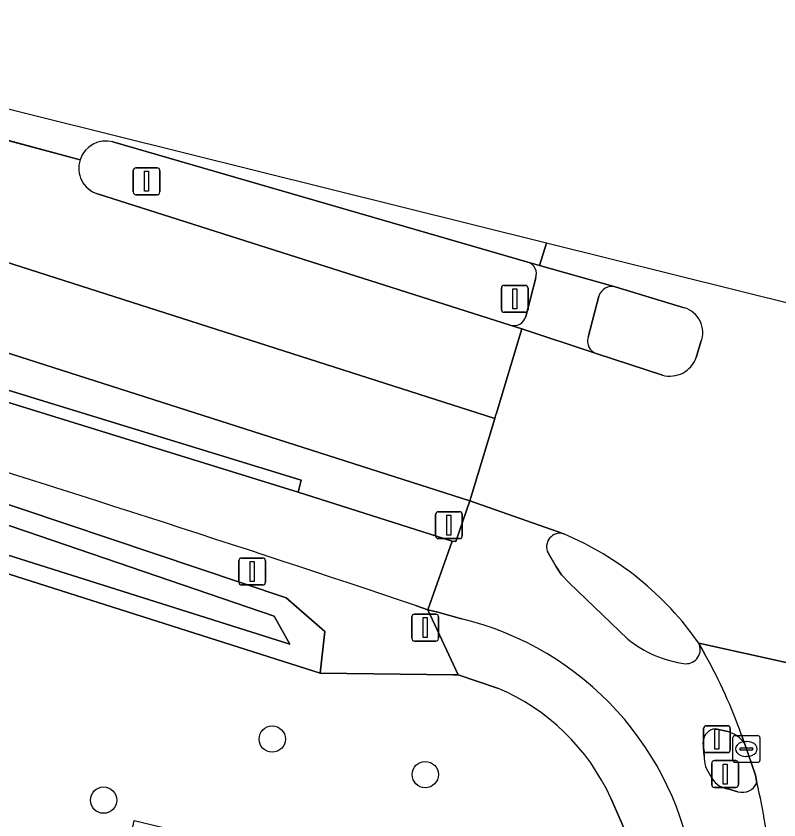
# Model space of a CAD drawing. Extents: x 162803 to 163818, y 381639 to 382475.
# Drawn here: x 163507.98 to 163536.34, y 382334.02 to 382363.92 of the extents above; entities that cross this region are included whole.
import ezdxf

# ---------------------------------------------------------------- set-up
doc = ezdxf.new("R2010")
doc.units = 0
for name, color, linetype in [('IMGEO_Berm_groen', 7, 'Continuous'), ('IMGEO_Berm_open', 7, 'Continuous'), ('IMGEO_Boom', 7, 'Continuous'), ('IMGEO_Fietspad_gesloten', 7, 'Continuous'), ('IMGEO_Fietspad_open', 7, 'Continuous'), ('IMGEO_Greppel_droge_sloot', 7, 'Continuous'), ('IMGEO_Kolk', 7, 'Continuous'), ('IMGEO_Lichtmast', 7, 'Continuous'), ('IMGEO_Loofbos', 7, 'Continuous'), ('IMGEO_Muur', 7, 'Continuous'), ('IMGEO_Oever', 7, 'Continuous'), ('IMGEO_Rijbaan_lokaal_gesloten', 7, 'Continuous'), ('IMGEO_Rijbaan_regionaal_gesloten', 7, 'Continuous'), ('IMGEO_Verkeersbordpaal', 7, 'Continuous'), ('IMGEO_Verkeerseiland_open', 7, 'Continuous'), ('IMGEO_Verkeersregelinstallatiepaal', 7, 'Continuous'), ('IMGEO_Voetpad_open', 7, 'Continuous')]:
    doc.layers.add(name, color=color, linetype=linetype)

msp = doc.modelspace()

# ---------------------------------------------------------------- linework, layer by layer
at = {"layer": 'IMGEO_Berm_groen'}
msp.add_lwpolyline([(163406.267, 382371.169), (163498.135, 382348.956), (163500, 382348.33), (163518.019, 382342.287), (163519.46, 382341.03), (163519.277, 382339.474), (163524.24, 382339.416), (163524.407, 382339.414), (163523.283, 382341.836), (163522.858, 382341.985)], dxfattribs=at)
msp.add_arc((163281.944, 381628.584), 752.981, 71.340323, 72.941735, dxfattribs=at)
at = {"layer": 'IMGEO_Berm_open'}
msp.add_lwpolyline([(163498.349, 382352.876), (163500, 382352.369), (163518.577, 382346.663), (163518.461, 382346.213), (163524.193, 382344.389), (163524.327, 382344.378), (163524.844, 382345.893), (163503.809, 382352.618), (163500, 382353.815), (163485.204, 382358.241)], dxfattribs=at)
at = {"layer": 'IMGEO_Boom'}
for centre in [(163517.501, 382337.029), (163523.19, 382335.706), (163511.233, 382334.757)]:
    msp.add_circle(centre, 0.489, dxfattribs=at)
at = {"layer": 'IMGEO_Fietspad_gesloten'}
msp.add_lwpolyline([(163522.858, 382341.985), (163523.283, 382341.836), (163524.193, 382344.389), (163518.461, 382346.213), (163500, 382351.935), (163498.278, 382352.469)], dxfattribs=at)
msp.add_arc((163281.944, 381628.584), 752.981, 71.340323, 72.941735, dxfattribs=at)
at = {"layer": 'IMGEO_Fietspad_open'}
for points in [[(163530.244, 382353.853), (163527.441, 382354.642), (163527.002, 382354.766)], [(163527.294, 382354.182), (163526.927, 382352.749)], [(163529.243, 382351.974), (163529.643, 382353.51)], [(163526.34, 382352.429), (163526.781, 382352.283), (163529.54, 382351.37)], [(163528.342, 382344.663), (163524.844, 382345.893), (163524.327, 382344.378), (163524.193, 382344.389), (163523.283, 382341.836), (163523.657, 382341.749), (163524.533, 382341.503)], [(163530.716, 382340.749), (163528.539, 382342.841), (163528.253, 382343.136), (163528.047, 382343.46), (163527.756, 382343.951)], [(163533.61, 382340.137), (163533.357, 382340.594)], [(163533.979, 382337.411), (163534.432, 382337.31)], [(163535.052, 382336.879), (163534.932, 382337.211)], [(163533.553, 382336.404), (163533.52, 382336.915)], [(163534.814, 382335.071), (163534.397, 382335.184)]]:
    msp.add_lwpolyline(points, dxfattribs=at)
for centre, radius, start, end in [((163526.879, 382354.339), 0.444, 339.224, 73.9061), ((163530.131, 382353.352), 0.513, 77.3311, 162.0971), ((163526.481, 382352.868), 0.461, 252.155, 345.0385), ((163529.713, 382351.83), 0.492, 162.9763, 249.3924), ((163528.201, 382344.181), 0.502, 73.7313, 207.3576), ((163521.843, 382330.372), 11.452, 8.1893, 76.4151), ((163533.418, 382344.104), 4.308, 231.1524, 262.6115), ((163532.883, 382340.36), 0.528, 267.8912, 26.3045), ((163517.268, 382330.992), 18.727, 19.3961, 29.2319), ((163534.013, 382336.919), 0.493, 93.9253, 180.5122), ((163534.072, 382336.131), 1.233, 37.3625, 73.0265), ((163534.747, 382336.381), 1.194, 178.9096, 216.9833), ((163534.567, 382336.018), 0.852, 204.6719, 258.496), ((163534.98, 382335.62), 0.574, 253.2009, 337.1934), ((163523.476, 382332.157), 12.462, 0.7005, 15.0764)]:
    msp.add_arc(centre, radius, start, end, dxfattribs=at)
at = {"layer": 'IMGEO_Greppel_droge_sloot'}
msp.add_lwpolyline([(163323.538, 382390.567), (163323.256, 382389.429), (163475.608, 382352.434), (163488.781, 382349.369), (163495.596, 382347.612), (163500.268, 382346.215), (163518.153, 382340.559), (163517.573, 382341.606), (163500.087, 382347.573), (163493.846, 382349.23), (163406.027, 382370.188)], close=True, dxfattribs=at)
at = {"layer": 'IMGEO_Kolk'}
for p, q in [((163534.701, 382337.161), (163535.553, 382337.161)), ((163534.626, 382336.235), (163534.626, 382337.087)), ((163535.114, 382336.941), (163535.139, 382336.941)), ((163535.627, 382337.087), (163535.627, 382336.235)), ((163534.885, 382336.655), (163534.885, 382336.667)), ((163535.323, 382336.618), (163534.925, 382336.618)), ((163534.928, 382336.704), (163535.326, 382336.704)), ((163535.369, 382336.667), (163535.369, 382336.655)), ((163535.137, 382336.381), (163535.112, 382336.381)), ((163535.553, 382336.161), (163534.701, 382336.161))]:
    msp.add_line(p, q, dxfattribs=at)
for points in [[(163534.701, 382337.161), (163535.553, 382337.161)], [(163534.626, 382336.235), (163534.626, 382337.087)], [(163535.627, 382337.087), (163535.627, 382336.235)], [(163535.553, 382336.161), (163534.701, 382336.161)]]:
    msp.add_lwpolyline(points, dxfattribs=at)
for centre, radius, start, end in [((163534.703, 382337.085), 0.0765, 91.552, 178.448), ((163534.703, 382337.085), 0.0765, 91.552, 178.448), ((163535.551, 382337.085), 0.0765, 1.552, 88.448), ((163535.551, 382337.085), 0.0765, 1.552, 88.448), ((163534.925, 382336.664), 0.0403, 85.8775, 175.7526), ((163534.922, 382336.654), 0.0366, 178.938, 274.7102), ((163535.326, 382336.661), 0.043, 264.8664, 352.4533), ((163535.33, 382336.666), 0.0386, 1.7309, 96.639), ((163534.703, 382336.237), 0.0765, 181.552, 268.448), ((163534.703, 382336.237), 0.0765, 181.552, 268.448), ((163535.551, 382336.237), 0.0765, 271.552, 358.448), ((163535.551, 382336.237), 0.0765, 271.552, 358.448)]:
    msp.add_arc(centre, radius, start, end, dxfattribs=at)
for centre, major_axis, ratio, start_param, end_param in [((163535.113, 382336.661), (-0.387, 0.002), 0.722429, 4.712389, 7.853982), ((163535.138, 382336.661), (-0.39, 0.002), 0.717154, 1.570796, 4.712389)]:
    msp.add_ellipse(centre, major_axis=major_axis, ratio=ratio, start_param=start_param, end_param=end_param, dxfattribs=at)
at = {"layer": 'IMGEO_Lichtmast'}
for p, q in [((163512.334, 382357.379), (163512.334, 382358.179)), ((163512.334, 382358.179), (163512.334, 382357.379)), ((163512.434, 382358.279), (163513.224, 382358.279)), ((163513.224, 382358.279), (163512.434, 382358.279)), ((163513.324, 382358.179), (163513.324, 382357.379)), ((163513.324, 382357.379), (163513.324, 382358.179)), ((163513.224, 382357.279), (163512.434, 382357.279)), ((163512.434, 382357.279), (163513.224, 382357.279)), ((163516.36, 382343.762), (163517.15, 382343.762)), ((163517.15, 382343.762), (163516.36, 382343.762)), ((163516.26, 382342.862), (163516.26, 382343.662)), ((163516.26, 382343.662), (163516.26, 382342.862)), ((163517.25, 382343.662), (163517.25, 382342.862)), ((163517.25, 382342.862), (163517.25, 382343.662)), ((163517.15, 382342.762), (163516.36, 382342.762)), ((163516.36, 382342.762), (163517.15, 382342.762))]:
    msp.add_line(p, q, dxfattribs=at)
for points in [[(163512.754, 382358.154), (163512.904, 382358.154), (163512.904, 382357.404), (163512.754, 382357.404), (163512.754, 382358.154)], [(163516.68, 382343.637), (163516.83, 382343.637), (163516.83, 382342.887), (163516.68, 382342.887), (163516.68, 382343.637)]]:
    msp.add_lwpolyline(points, dxfattribs=at)
for centre, start, end in [((163512.434, 382358.179), 90, 180), ((163512.434, 382358.179), 90, 180), ((163513.224, 382358.179), 0, 90), ((163513.224, 382358.179), 360, 90), ((163512.434, 382357.379), 180, 270), ((163512.434, 382357.379), 180, 270), ((163513.224, 382357.379), 270, 0), ((163513.224, 382357.379), 270, 0), ((163516.36, 382343.662), 90, 180), ((163516.36, 382343.662), 90, 180), ((163517.15, 382343.662), 0, 90), ((163517.15, 382343.662), 360, 90), ((163516.36, 382342.862), 180, 270), ((163516.36, 382342.862), 180, 270), ((163517.15, 382342.862), 270, 0), ((163517.15, 382342.862), 270, 0)]:
    msp.add_arc(centre, 0.1, start, end, dxfattribs=at)
at = {"layer": 'IMGEO_Loofbos'}
for points in [[(163525.873, 382338.924), (163524.407, 382339.414), (163524.24, 382339.416), (163519.277, 382339.474), (163500, 382345.623), (163495.489, 382347.062), (163488.702, 382348.691), (163488.536, 382345.705), (163487.434, 382341.583), (163485.639, 382335.544), (163483.843, 382334.034), (163478.334, 382334.932), (163475.478, 382336.687), (163474.58, 382339.625), (163474.295, 382343.542)], [(163463.969, 382325.973), (163500, 382317.3), (163500.541, 382317.17), (163503.479, 382316.463), (163503.731, 382317.543), (163500.772, 382318.262), (163500.807, 382318.405), (163502.139, 382323.92), (163502.235, 382324.32), (163504.617, 382334.417), (163511.027, 382332.936), (163512.097, 382332.689), (163512.374, 382333.997), (163527.878, 382330.269), (163529.815, 382329.869), (163530.654, 382333.532), (163530.086, 382334.83)]]:
    msp.add_lwpolyline(points, dxfattribs=at)
msp.add_arc((163522.782, 382331.529), 8.015, 24.3224, 67.319, dxfattribs=at)
at = {"layer": 'IMGEO_Muur'}
msp.add_lwpolyline([(163498.278, 382352.469), (163500, 382351.935), (163518.461, 382346.213), (163518.577, 382346.663), (163500, 382352.369), (163498.349, 382352.876)], dxfattribs=at)
at = {"layer": 'IMGEO_Oever'}
msp.add_lwpolyline([(163488.781, 382349.369), (163475.608, 382352.434), (163323.256, 382389.429), (163323.01, 382388.454), (163475.535, 382351.851), (163488.702, 382348.691), (163495.489, 382347.062), (163500, 382345.623), (163519.277, 382339.474), (163519.46, 382341.03), (163518.019, 382342.287), (163500, 382348.33), (163498.135, 382348.956), (163406.267, 382371.169), (163323.769, 382391.55), (163323.538, 382390.567), (163406.027, 382370.188), (163493.846, 382349.23), (163500.087, 382347.573), (163517.573, 382341.606), (163518.153, 382340.559), (163500.268, 382346.215), (163495.596, 382347.612)], close=True, dxfattribs=at)
at = {"layer": 'IMGEO_Rijbaan_lokaal_gesloten'}
for points in [[(163555.692, 382335.643), (163533.357, 382340.594), (163533.61, 382340.137)], [(163534.932, 382337.211), (163535.052, 382336.879), (163535.47, 382335.69), (163535.509, 382335.398)]]:
    msp.add_lwpolyline(points, dxfattribs=at)
for centre, radius, start, end in [((163517.268, 382330.992), 18.727, 19.3961, 29.2319), ((163523.476, 382332.157), 12.462, 0.7005, 15.0764)]:
    msp.add_arc(centre, radius, start, end, dxfattribs=at)
at = {"layer": 'IMGEO_Rijbaan_regionaal_gesloten'}
for points in [[(163510.359, 382358.578), (163467.436, 382370.068), (163420.595, 382381.197), (163379.166, 382391.373), (163358.183, 382396.534), (163335.271, 382401.987), (163305.097, 382409.167), (163283.657, 382414.521), (163270.311, 382417.888), (163211.118, 382427.46), (163198.131, 382429.3), (163184.593, 382431.047), (163179.077, 382431.875), (163168.298, 382434.266), (163151.637, 382438.38), (163110.006, 382448.328), (163060.286, 382460.463)], [(163527.691, 382355.476), (163269.512, 382419.776), (163225.09, 382428.38), (163236.314, 382425.719), (163242.25, 382424.128), (163260.445, 382420.377), (163270.311, 382417.888), (163283.657, 382414.521), (163305.097, 382409.167), (163335.271, 382401.987), (163358.183, 382396.534), (163379.166, 382391.373), (163420.595, 382381.197), (163467.436, 382370.068), (163510.359, 382358.578), (163510.36, 382358.581)], [(163474.523, 382364.648), (163482.312, 382362.406), (163493.857, 382359.084), (163503.478, 382356.095), (163525.773, 382348.956), (163525.818, 382349.104), (163525.822, 382349.12), (163526.781, 382352.283), (163526.34, 382352.429), (163511.004, 382357.308)], [(163485.204, 382358.241), (163500, 382353.815), (163503.809, 382352.618), (163524.844, 382345.893), (163525.773, 382348.956), (163503.478, 382356.095), (163493.857, 382359.084), (163482.312, 382362.406), (163474.523, 382364.648)], [(163511.58, 382359.241), (163527.002, 382354.766), (163527.441, 382354.642), (163527.691, 382355.476)], [(163527.691, 382355.476), (163527.441, 382354.642), (163530.244, 382353.853), (163532.815, 382353.075)], [(163818.035, 382286.316), (163648.228, 382326.338), (163548.917, 382350.19), (163527.691, 382355.476)], [(163532.002, 382350.569), (163529.54, 382351.37), (163526.781, 382352.283), (163525.822, 382349.12), (163525.818, 382349.104), (163525.773, 382348.956), (163524.844, 382345.893), (163528.342, 382344.663)], [(163533.437, 382351.8), (163533.255, 382351.221)], [(163533.357, 382340.594), (163555.692, 382335.643), (163556.695, 382336.033)]]:
    msp.add_lwpolyline(points, dxfattribs=at)
for centre, radius, start, end in [((163511.319, 382358.266), 1.009, 75.003, 161.8223), ((163511.317, 382358.266), 1.008, 161.9651, 251.8846), ((163532.54, 382352.152), 0.963, 338.5872, 73.4231), ((163532.287, 382351.552), 1.023, 253.8314, 341.1492), ((163523.774, 382333.908), 11.685, 34.9033, 66.9874)]:
    msp.add_arc(centre, radius, start, end, dxfattribs=at)
at = {"layer": 'IMGEO_Verkeersbordpaal'}
for p, q in [((163522.791, 382341.676), (163523.581, 382341.676)), ((163523.581, 382341.676), (163522.791, 382341.676)), ((163522.691, 382340.776), (163522.691, 382341.576)), ((163522.691, 382341.576), (163522.691, 382340.776)), ((163523.681, 382341.576), (163523.681, 382340.776)), ((163523.681, 382340.776), (163523.681, 382341.576)), ((163523.581, 382340.676), (163522.791, 382340.676)), ((163522.791, 382340.676), (163523.581, 382340.676))]:
    msp.add_line(p, q, dxfattribs=at)
msp.add_lwpolyline([(163523.111, 382341.551), (163523.261, 382341.551), (163523.261, 382340.801), (163523.111, 382340.801), (163523.111, 382341.551)], dxfattribs=at)
for centre, start, end in [((163522.791, 382341.576), 90, 180), ((163522.791, 382341.576), 90, 180), ((163523.581, 382341.576), 0, 90), ((163523.581, 382341.576), 360, 90), ((163522.791, 382340.776), 180, 270), ((163522.791, 382340.776), 180, 270), ((163523.581, 382340.776), 270, 0), ((163523.581, 382340.776), 270, 0)]:
    msp.add_arc(centre, 0.1, start, end, dxfattribs=at)
at = {"layer": 'IMGEO_Verkeerseiland_open'}
for points in [[(163527.002, 382354.766), (163511.58, 382359.241)], [(163510.36, 382358.581), (163510.359, 382358.578)], [(163511.004, 382357.308), (163526.34, 382352.429)], [(163526.927, 382352.749), (163527.294, 382354.182)], [(163532.815, 382353.075), (163530.244, 382353.853)], [(163529.643, 382353.51), (163529.243, 382351.974)], [(163533.255, 382351.221), (163533.437, 382351.8)], [(163529.54, 382351.37), (163532.002, 382350.569)], [(163527.756, 382343.951), (163528.047, 382343.46), (163528.253, 382343.136), (163528.539, 382342.841), (163530.716, 382340.749)], [(163534.432, 382337.31), (163533.979, 382337.411)], [(163533.52, 382336.915), (163533.553, 382336.404)], [(163535.509, 382335.398), (163535.47, 382335.69), (163535.052, 382336.879)], [(163534.397, 382335.184), (163534.814, 382335.071)]]:
    msp.add_lwpolyline(points, dxfattribs=at)
for centre, radius, start, end in [((163511.319, 382358.266), 1.009, 75.003, 161.8223), ((163511.317, 382358.266), 1.008, 161.9651, 251.8846), ((163526.879, 382354.339), 0.444, 339.224, 73.9061), ((163530.131, 382353.352), 0.513, 77.3311, 162.0971), ((163532.54, 382352.152), 0.963, 338.5872, 73.4231), ((163526.481, 382352.868), 0.461, 252.155, 345.0385), ((163529.713, 382351.83), 0.492, 162.9763, 249.3924), ((163532.287, 382351.552), 1.023, 253.8314, 341.1492), ((163528.201, 382344.181), 0.502, 73.7313, 207.3576), ((163523.774, 382333.908), 11.685, 34.9033, 66.9874), ((163533.418, 382344.104), 4.308, 231.1524, 262.6115), ((163532.883, 382340.36), 0.528, 267.8912, 26.3045), ((163534.013, 382336.919), 0.493, 93.9253, 180.5122), ((163534.072, 382336.131), 1.233, 37.3625, 73.0265), ((163534.747, 382336.381), 1.194, 178.9096, 216.9833), ((163534.567, 382336.018), 0.852, 204.6719, 258.496), ((163534.98, 382335.62), 0.574, 253.2009, 337.1934)]:
    msp.add_arc(centre, radius, start, end, dxfattribs=at)
at = {"layer": 'IMGEO_Verkeersregelinstallatiepaal'}
for p, q in [((163526.121, 382353.904), (163526.911, 382353.904)), ((163526.911, 382353.904), (163526.121, 382353.904)), ((163526.021, 382353.004), (163526.021, 382353.804)), ((163526.021, 382353.804), (163526.021, 382353.004)), ((163527.011, 382353.804), (163527.011, 382353.004)), ((163527.011, 382353.004), (163527.011, 382353.804)), ((163526.911, 382352.904), (163526.121, 382352.904)), ((163526.121, 382352.904), (163526.911, 382352.904)), ((163523.674, 382345.485), (163524.464, 382345.485)), ((163524.464, 382345.485), (163523.674, 382345.485)), ((163523.574, 382344.585), (163523.574, 382345.385)), ((163523.574, 382345.385), (163523.574, 382344.585)), ((163524.564, 382345.385), (163524.564, 382344.585)), ((163524.564, 382344.585), (163524.564, 382345.385)), ((163524.464, 382344.485), (163523.674, 382344.485)), ((163523.674, 382344.485), (163524.464, 382344.485)), ((163533.535, 382336.624), (163533.535, 382337.424)), ((163533.535, 382337.424), (163533.535, 382336.624)), ((163533.635, 382337.524), (163534.425, 382337.524)), ((163534.425, 382337.524), (163533.635, 382337.524)), ((163534.525, 382337.424), (163534.525, 382336.624)), ((163534.525, 382336.624), (163534.525, 382337.424)), ((163534.425, 382336.524), (163533.635, 382336.524)), ((163533.635, 382336.524), (163534.425, 382336.524)), ((163533.939, 382336.226), (163534.729, 382336.226)), ((163534.729, 382336.226), (163533.939, 382336.226)), ((163533.839, 382335.326), (163533.839, 382336.126)), ((163533.839, 382336.126), (163533.839, 382335.326)), ((163534.829, 382336.126), (163534.829, 382335.326)), ((163534.829, 382335.326), (163534.829, 382336.126)), ((163534.729, 382335.226), (163533.939, 382335.226)), ((163533.939, 382335.226), (163534.729, 382335.226))]:
    msp.add_line(p, q, dxfattribs=at)
for points in [[(163526.441, 382353.779), (163526.591, 382353.779), (163526.591, 382353.029), (163526.441, 382353.029), (163526.441, 382353.779)], [(163523.994, 382345.36), (163524.144, 382345.36), (163524.144, 382344.61), (163523.994, 382344.61), (163523.994, 382345.36)], [(163533.955, 382337.399), (163534.105, 382337.399), (163534.105, 382336.649), (163533.955, 382336.649), (163533.955, 382337.399)], [(163534.259, 382336.101), (163534.409, 382336.101), (163534.409, 382335.351), (163534.259, 382335.351), (163534.259, 382336.101)]]:
    msp.add_lwpolyline(points, dxfattribs=at)
for centre, start, end in [((163526.121, 382353.804), 90, 180), ((163526.121, 382353.804), 90, 180), ((163526.911, 382353.804), 0, 90), ((163526.911, 382353.804), 360, 90), ((163526.121, 382353.004), 180, 270), ((163526.121, 382353.004), 180, 270), ((163526.911, 382353.004), 270, 0), ((163526.911, 382353.004), 270, 0), ((163523.674, 382345.385), 90, 180), ((163523.674, 382345.385), 90, 180), ((163524.464, 382345.385), 0, 90), ((163524.464, 382345.385), 360, 90), ((163523.674, 382344.585), 180, 270), ((163523.674, 382344.585), 180, 270), ((163524.464, 382344.585), 270, 0), ((163524.464, 382344.585), 270, 0), ((163533.635, 382337.424), 90, 180), ((163533.635, 382337.424), 90, 180), ((163534.425, 382337.424), 0, 90), ((163534.425, 382337.424), 360, 90), ((163533.635, 382336.624), 180, 270), ((163533.635, 382336.624), 180, 270), ((163534.425, 382336.624), 270, 0), ((163534.425, 382336.624), 270, 0), ((163533.939, 382336.126), 90, 180), ((163533.939, 382336.126), 90, 180), ((163534.729, 382336.126), 0, 90), ((163534.729, 382336.126), 360, 90), ((163533.939, 382335.326), 180, 270), ((163533.939, 382335.326), 180, 270), ((163534.729, 382335.326), 270, 0), ((163534.729, 382335.326), 270, 0)]:
    msp.add_arc(centre, 0.1, start, end, dxfattribs=at)
at = {"layer": 'IMGEO_Voetpad_open'}
for points in [[(163524.533, 382341.503), (163523.657, 382341.749), (163523.283, 382341.836), (163524.407, 382339.414), (163525.873, 382338.924)], [(163530.086, 382334.83), (163530.654, 382333.532), (163529.815, 382329.869), (163527.878, 382330.269), (163525.986, 382322.419), (163533.673, 382320.507), (163533.712, 382320.66), (163534.235, 382320.576)]]:
    msp.add_lwpolyline(points, dxfattribs=at)
for centre, radius, start, end in [((163521.843, 382330.372), 11.452, 8.1893, 76.4151), ((163522.782, 382331.529), 8.015, 24.3224, 67.319)]:
    msp.add_arc(centre, radius, start, end, dxfattribs=at)

doc.saveas('drawing.dxf')
